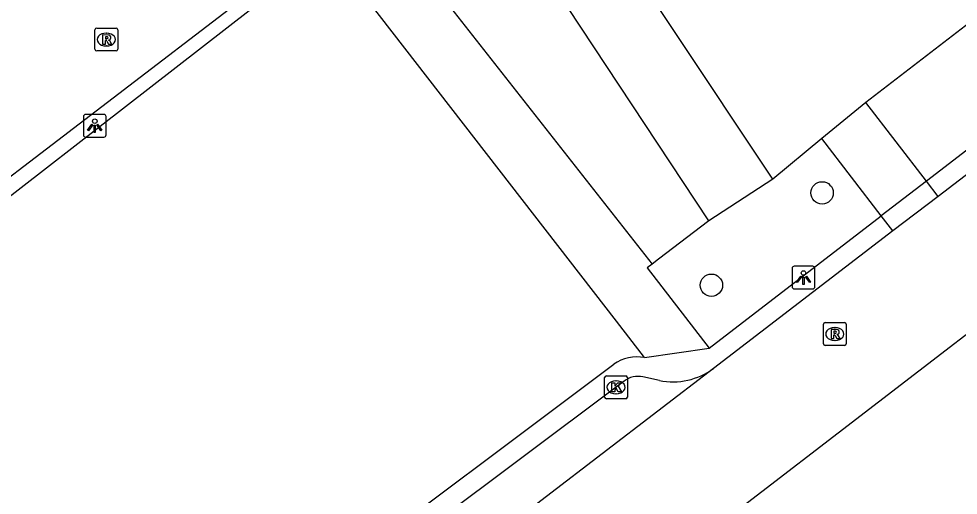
# Model space of a CAD drawing. Extents: x 159353 to 160616, y 385893 to 387321.
# Drawn here: x 160003.65 to 160044.9, y 386905.4 to 386926.31 of the extents above; entities that cross this region are included whole.
import ezdxf

# ---------------------------------------------------------------- set-up
doc = ezdxf.new("R2010")
doc.units = 0
for name, color, linetype in [('IMGEO_Boom', 7, 'Continuous'), ('IMGEO_Groenvoorziening', 7, 'Continuous'), ('IMGEO_Kolk', 7, 'Continuous'), ('IMGEO_Lichtpunt', 7, 'Continuous'), ('IMGEO_Rijbaan_lokaal_open', 7, 'Continuous'), ('IMGEO_Rioolput', 7, 'Continuous'), ('IMGEO_Voetpad_open', 7, 'Continuous')]:
    doc.layers.add(name, color=color, linetype=linetype)

msp = doc.modelspace()

# ---------------------------------------------------------------- linework, layer by layer
at = {"layer": 'IMGEO_Boom'}
for centre in [(160038.92, 386918.668), (160034.061, 386914.617)]:
    msp.add_circle(centre, 0.489, dxfattribs=at)
at = {"layer": 'IMGEO_Groenvoorziening'}
for points in [[(160067.668, 386943.263), (160040.835, 386922.635)], [(160033.948, 386917.443), (160023.274, 386933.591)], [(160036.753, 386919.27), (160027.98, 386932.456), (160029.333, 386933.471)], [(160038.914, 386921.051), (160036.753, 386919.27)], [(160036.753, 386919.27), (160033.948, 386917.443)], [(160033.948, 386917.443), (160031.744, 386915.765), (160031.464, 386915.546)]]:
    msp.add_lwpolyline(points, dxfattribs=at)
at = {"layer": 'IMGEO_Kolk'}
for p, q in [((160029.373, 386909.711), (160029.373, 386910.563)), ((160029.448, 386910.637), (160030.3, 386910.637)), ((160029.861, 386910.417), (160029.886, 386910.417)), ((160030.374, 386910.563), (160030.374, 386909.711)), ((160030.3, 386909.637), (160029.448, 386909.637)), ((160029.884, 386909.857), (160029.859, 386909.857))]:
    msp.add_line(p, q, dxfattribs=at)
for points in [[(160029.373, 386909.711), (160029.373, 386910.563)], [(160029.448, 386910.637), (160030.3, 386910.637)], [(160030.374, 386910.563), (160030.374, 386909.711)], [(160029.694, 386910.337), (160029.817, 386910.337), (160029.817, 386910.186), (160029.947, 386910.337), (160030.111, 386910.337), (160029.965, 386910.186), (160030.118, 386909.937), (160029.966, 386909.937), (160029.881, 386910.101), (160029.817, 386910.034), (160029.817, 386909.937), (160029.694, 386909.937), (160029.694, 386910.337)], [(160030.3, 386909.637), (160029.448, 386909.637)]]:
    msp.add_lwpolyline(points, dxfattribs=at)
for centre, start, end in [((160029.45, 386910.561), 91.552, 178.448), ((160029.45, 386910.561), 91.552, 178.448), ((160030.298, 386910.561), 1.552, 88.448), ((160030.298, 386910.561), 1.552, 88.448), ((160029.45, 386909.713), 181.552, 268.448), ((160029.45, 386909.713), 181.552, 268.448), ((160030.298, 386909.713), 271.552, 358.448), ((160030.298, 386909.713), 271.552, 358.448)]:
    msp.add_arc(centre, 0.0765, start, end, dxfattribs=at)
for centre, major_axis, ratio, start_param, end_param in [((160029.86, 386910.137), (-0.387, 0.002), 0.722429, 4.712389, 7.853982), ((160029.885, 386910.137), (-0.39, 0.002), 0.717154, 1.570796, 4.712389)]:
    msp.add_ellipse(centre, major_axis=major_axis, ratio=ratio, start_param=start_param, end_param=end_param, dxfattribs=at)
at = {"layer": 'IMGEO_Lichtpunt'}
for p, q in [((160006.491, 386922.017), (160006.491, 386921.21)), ((160006.491, 386922.017), (160006.491, 386921.21)), ((160007.393, 386922.112), (160006.585, 386922.112)), ((160007.393, 386922.112), (160006.585, 386922.112)), ((160007.487, 386921.21), (160007.487, 386922.017)), ((160007.487, 386921.21), (160007.487, 386922.017)), ((160006.585, 386921.116), (160007.393, 386921.116)), ((160006.585, 386921.116), (160007.393, 386921.116)), ((160037.605, 386915.356), (160037.605, 386914.549)), ((160037.605, 386915.356), (160037.605, 386914.549)), ((160038.507, 386915.451), (160037.699, 386915.451)), ((160038.507, 386915.451), (160037.699, 386915.451)), ((160038.601, 386914.549), (160038.601, 386915.356)), ((160038.601, 386914.549), (160038.601, 386915.356)), ((160037.699, 386914.455), (160038.507, 386914.455)), ((160037.699, 386914.455), (160038.507, 386914.455))]:
    msp.add_line(p, q, dxfattribs=at)
for points in [[(160006.865, 386921.681), (160006.904, 386921.653), (160006.716, 386921.391), (160006.678, 386921.418), (160006.865, 386921.681)], [(160006.967, 386921.633), (160007.014, 386921.633), (160007.014, 386921.311), (160006.967, 386921.311), (160006.967, 386921.633)], [(160007.077, 386921.653), (160007.115, 386921.68), (160007.302, 386921.418), (160007.263, 386921.39), (160007.077, 386921.653)], [(160037.979, 386915.02), (160038.018, 386914.992), (160037.83, 386914.73), (160037.792, 386914.757), (160037.979, 386915.02)], [(160038.081, 386914.972), (160038.128, 386914.972), (160038.128, 386914.65), (160038.081, 386914.65), (160038.081, 386914.972)], [(160038.191, 386914.992), (160038.229, 386915.019), (160038.416, 386914.757), (160038.377, 386914.729), (160038.191, 386914.992)]]:
    msp.add_lwpolyline(points, dxfattribs=at)
for centre in [(160006.99, 386921.815), (160038.104, 386915.154)]:
    msp.add_circle(centre, 0.0994, dxfattribs=at)
for centre, start, end in [((160006.585, 386922.017), 90, 180), ((160006.585, 386922.017), 90, 180), ((160007.393, 386922.017), 0, 90), ((160007.393, 386922.017), 0, 90), ((160006.585, 386921.21), 180, 270), ((160006.585, 386921.21), 180, 270), ((160007.393, 386921.21), 270, 0), ((160007.393, 386921.21), 270, 360), ((160037.699, 386915.356), 90, 180), ((160037.699, 386915.356), 90, 180), ((160038.507, 386915.356), 0, 90), ((160038.507, 386915.356), 0, 90), ((160037.699, 386914.549), 180, 270), ((160037.699, 386914.549), 180, 270), ((160038.507, 386914.549), 270, 0), ((160038.507, 386914.549), 270, 360)]:
    msp.add_arc(centre, 0.0946, start, end, dxfattribs=at)
at = {"layer": 'IMGEO_Rijbaan_lokaal_open'}
for points in [[(160039.986, 386947.551), (160021.134, 386933.031), (160000, 386916.877), (159999.517, 386916.508), (159992.723, 386911.281)], [(160070.863, 386939.112), (160070.485, 386938.821), (160061.196, 386931.674), (160044.011, 386918.514)], [(160044.011, 386918.514), (160042.031, 386916.998)], [(160042.031, 386916.998), (160034.155, 386910.967)], [(160034.51, 386904.205), (160048.284, 386914.788)], [(160034.155, 386910.967), (160024.372, 386903.475), (160000, 386884.773), (159989.672, 386876.849)]]:
    msp.add_lwpolyline(points, dxfattribs=at)
at = {"layer": 'IMGEO_Rioolput'}
for p, q in [((160006.999, 386924.97), (160006.999, 386925.822)), ((160007.074, 386925.896), (160007.926, 386925.896)), ((160007.487, 386925.676), (160007.512, 386925.676)), ((160008, 386925.822), (160008, 386924.97)), ((160007.926, 386924.896), (160007.074, 386924.896)), ((160007.51, 386925.116), (160007.485, 386925.116)), ((160038.977, 386912.05), (160038.977, 386912.902)), ((160039.052, 386912.976), (160039.904, 386912.976)), ((160039.978, 386912.902), (160039.978, 386912.05)), ((160039.465, 386912.756), (160039.49, 386912.756)), ((160039.488, 386912.196), (160039.463, 386912.196)), ((160039.904, 386911.976), (160039.052, 386911.976))]:
    msp.add_line(p, q, dxfattribs=at)
for points in [[(160006.999, 386924.97), (160006.999, 386925.822)], [(160007.074, 386925.896), (160007.926, 386925.896)], [(160008, 386925.822), (160008, 386924.97)], [(160007.588, 386925.594), (160007.336, 386925.596), (160007.336, 386925.196)], [(160007.336, 386925.196), (160007.46, 386925.196), (160007.46, 386925.358), (160007.471, 386925.358)], [(160007.514, 386925.515), (160007.46, 386925.515), (160007.46, 386925.434)], [(160007.46, 386925.434), (160007.512, 386925.434)], [(160007.518, 386925.329), (160007.589, 386925.196), (160007.729, 386925.196), (160007.664, 386925.322)], [(160007.926, 386924.896), (160007.074, 386924.896)], [(160038.977, 386912.05), (160038.977, 386912.902)], [(160039.052, 386912.976), (160039.904, 386912.976)], [(160039.978, 386912.902), (160039.978, 386912.05)], [(160039.566, 386912.674), (160039.314, 386912.676), (160039.314, 386912.276)], [(160039.492, 386912.595), (160039.438, 386912.595), (160039.438, 386912.514)], [(160039.438, 386912.514), (160039.49, 386912.514)], [(160039.314, 386912.276), (160039.438, 386912.276), (160039.438, 386912.438), (160039.449, 386912.438)], [(160039.496, 386912.409), (160039.567, 386912.276), (160039.707, 386912.276), (160039.642, 386912.402)], [(160039.904, 386911.976), (160039.052, 386911.976)]]:
    msp.add_lwpolyline(points, dxfattribs=at)
for centre, radius, start, end in [((160007.076, 386925.82), 0.0765, 91.552, 178.448), ((160007.076, 386925.82), 0.0765, 91.552, 178.448), ((160007.924, 386925.82), 0.0765, 1.552, 88.448), ((160007.924, 386925.82), 0.0765, 1.552, 88.448), ((160007.47, 386925.305), 0.0533, 26.0293, 88.6989), ((160007.496, 386925.623), 0.19, 274.7715, 282.9687), ((160007.52, 386925.419), 0.0964, 77.0061, 93.1865), ((160007.534, 386925.476), 0.0378, 276.6634, 79.6772), ((160007.587, 386925.484), 0.109, 350.3612, 89.416), ((160007.585, 386925.484), 0.112, 277.5842, 350.9817), ((160007.569, 386925.269), 0.108, 29.5134, 73.7905), ((160007.076, 386924.972), 0.0765, 181.552, 268.448), ((160007.076, 386924.972), 0.0765, 181.552, 268.448), ((160007.924, 386924.972), 0.0765, 271.552, 358.448), ((160007.924, 386924.972), 0.0765, 271.552, 358.448), ((160039.054, 386912.9), 0.0765, 91.552, 178.448), ((160039.054, 386912.9), 0.0765, 91.552, 178.448), ((160039.902, 386912.9), 0.0765, 1.552, 88.448), ((160039.902, 386912.9), 0.0765, 1.552, 88.448), ((160039.474, 386912.703), 0.19, 274.7715, 282.9687), ((160039.498, 386912.499), 0.0964, 77.0061, 93.1865), ((160039.512, 386912.556), 0.0378, 276.6634, 79.6772), ((160039.565, 386912.564), 0.109, 350.3612, 89.416), ((160039.563, 386912.564), 0.112, 277.5842, 350.9817), ((160039.547, 386912.349), 0.108, 29.5134, 73.7905), ((160039.054, 386912.052), 0.0765, 181.552, 268.448), ((160039.054, 386912.052), 0.0765, 181.552, 268.448), ((160039.448, 386912.385), 0.0533, 26.0293, 88.6989), ((160039.902, 386912.052), 0.0765, 271.552, 358.448), ((160039.902, 386912.052), 0.0765, 271.552, 358.448)]:
    msp.add_arc(centre, radius, start, end, dxfattribs=at)
for centre, major_axis, ratio, start_param, end_param in [((160007.486, 386925.396), (-0.387, 0.002), 0.722429, 4.712389, 7.853982), ((160007.511, 386925.396), (-0.39, 0.002), 0.717154, 1.570796, 4.712389), ((160039.464, 386912.476), (-0.387, 0.002), 0.722429, 4.712389, 7.853982), ((160039.489, 386912.476), (-0.39, 0.002), 0.717154, 1.570796, 4.712389)]:
    msp.add_ellipse(centre, major_axis=major_axis, ratio=ratio, start_param=start_param, end_param=end_param, dxfattribs=at)
at = {"layer": 'IMGEO_Voetpad_open'}
for points in [[(160070.33, 386939.804), (160043.498, 386919.179)], [(160019.598, 386930.771), (160022.119, 386927.426), (160031.464, 386915.546)], [(159993.739, 386911.135), (160017.234, 386929.369), (160017.469, 386929.065)], [(160031.119, 386911.447), (160029.894, 386913.042), (160017.469, 386929.065)], [(160040.835, 386922.635), (160038.914, 386921.051)], [(160043.498, 386919.179), (160040.835, 386922.635)], [(160041.519, 386917.66), (160038.914, 386921.051)], [(160043.498, 386919.179), (160041.519, 386917.66)], [(160044.011, 386918.514), (160043.498, 386919.179)], [(160033.966, 386911.86), (160041.519, 386917.66)], [(160042.031, 386916.998), (160041.519, 386917.66)], [(160031.464, 386915.546), (160031.245, 386915.375), (160033.966, 386911.86)], [(160031.119, 386911.447), (160033.966, 386911.86)], [(160006.988, 386893.84), (160007.134, 386893.952), (160016.974, 386901.558), (160029.774, 386911.157)], [(160030.228, 386910.408), (160029.874, 386910.137), (160017.744, 386901.057), (160007.206, 386892.9), (159995.97, 386884.248), (159991.873, 386881.17), (159990.714, 386880.235)], [(160031.776, 386910.435), (160031.051, 386910.593)]]:
    msp.add_lwpolyline(points, dxfattribs=at)
for centre, radius, start, end in [((160030.82, 386909.571), 1.899, 80.9323, 123.4026), ((160032.366, 386913.382), 3.005, 258.6795, 306.5311), ((160030.837, 386909.621), 0.995, 77.6003, 127.7373)]:
    msp.add_arc(centre, radius, start, end, dxfattribs=at)

doc.saveas('drawing.dxf')
